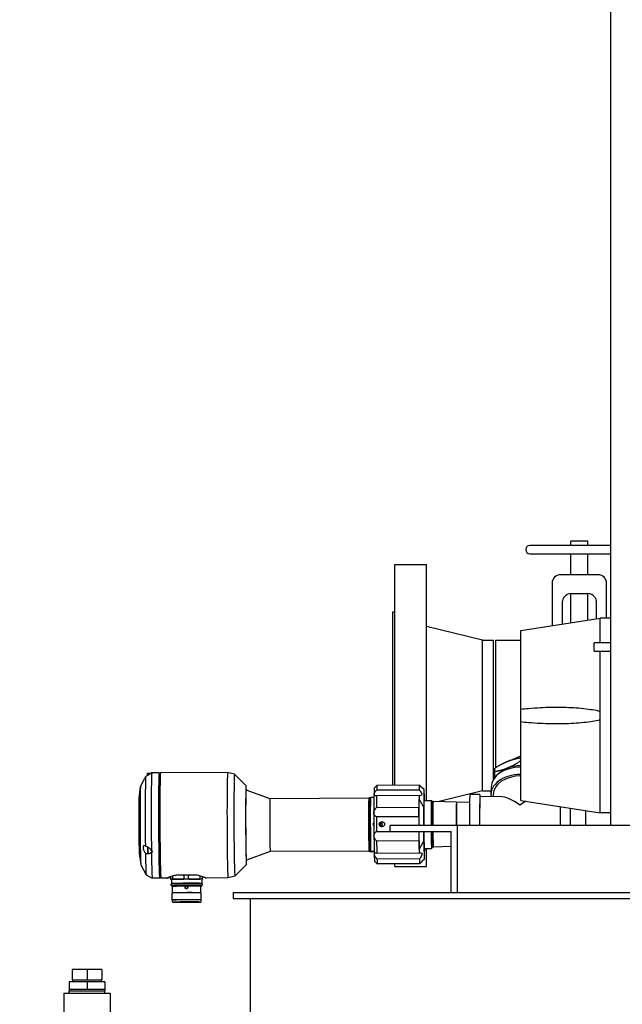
# Model space of a CAD drawing. Header units: inches. Extents: x 24 to 1128, y -74 to 748.
# Tile 482 of 557: x 399 to 417, y 528 to 558. Entities that reach past the tile are written whole.
import ezdxf

# ---------------------------------------------------------------- set-up
doc = ezdxf.new("R2010")
doc.units = ezdxf.units.IN
doc.header["$LTSCALE"] = 32
doc.header["$MEASUREMENT"] = 0
doc.layers.add('Dimension (ANSI)', color=7, linetype='Continuous', lineweight=25)
doc.layers.add('Visible (ANSI)', color=7, linetype='Continuous', lineweight=30)
doc.styles.add('Note Text (ANSI)', font='tahoma.ttf')
doc.dimstyles.new('Architectural (ANSI)', dxfattribs={"dimscale": 32, "dimtxt": 0.125, "dimasz": 0.098425, "dimexe": 0.125, "dimexo": 0.0625, "dimgap": 0.031496, "dimtad": 0, "dimtih": 1, "dimtoh": 1, "dimdec": 4, "dimrnd": 1e-08, "dimzin": 3, "dimdsep": 46, "dimlunit": 4, "dimtxsty": 'Note Text (ANSI)', "dimcen": 0.09, "dimdle": 0.393701, "dimclrd": 256, "dimclre": 256, "dimclrt": 256, "dimadec": 0, "dimazin": 3, "dimtfac": 0.96, "dimtofl": 0, "dimtmove": 0, "dimatfit": 3, "dimfxl": 1, "dimfrac": 2, "dimtolj": 1, "dimtzin": 12, "dimlwd": -1, "dimlwe": -1, "dimarcsym": 0})

# ---------------------------------------------------------------- blocks, each defined once
blk = doc.blocks.new('*D22')
at = {"layer": 'Defpoints', "color": 0, "transparency": 16777216}
for p in [(449.636, 707.273), (363.012, 481.711), (485.539, 481.711)]:
    blk.add_point(p, dxfattribs=at)
at = {"layer": 'Dimension (ANSI)', "transparency": 16777216}
for p, q in [((447.636, 707.273), (359.012, 707.273)), ((363.012, 704.123), (363.012, 605.025)), ((363.012, 484.861), (363.012, 597.959)), ((483.539, 481.711), (359.012, 481.711))]:
    blk.add_line(p, q, dxfattribs=at)
for points in [[(362.488, 704.123), (363.537, 704.123), (363.012, 707.273)], [(362.488, 484.861), (363.537, 484.861), (363.012, 481.711)]]:
    blk.add_solid(points, dxfattribs=at)
at = {"layer": 'Dimension (ANSI)', "transparency": 16777216, "insert": (349.864, 604.017), "char_height": 4, "attachment_point": 1, "style": 'Note Text (ANSI)'}
blk.add_mtext('\\A1;18\'-9 9/16"', dxfattribs=at)

msp = doc.modelspace()

# ---------------------------------------------------------------- linework, layer by layer
at = {"layer": 'Visible (ANSI)'}
for p, q in [((417.03905, 533.52391), (417.03905, 561.83641)), ((417.03905, 541.87157), (414.62655, 541.87157)), ((416.35155, 541.99657), (415.85155, 541.99657)), ((415.85155, 541.87157), (415.85155, 541.99657)), ((416.35155, 541.87157), (416.35155, 541.99657)), ((414.62655, 541.62157), (417.03905, 541.62157)), ((415.85155, 540.99657), (415.85155, 541.62157)), ((416.35155, 540.99657), (416.35155, 541.62157)), ((410.59905, 534.71239), (410.59905, 541.29657)), ((410.59905, 541.29657), (411.53905, 541.29657)), ((411.53905, 534.26568), (411.53905, 541.29657)), ((416.10155, 540.99657), (415.53905, 540.99657)), ((416.66405, 540.99657), (416.10155, 540.99657)), ((415.28905, 540.74657), (415.28905, 539.47584)), ((416.91405, 539.70282), (416.91405, 540.74657)), ((415.85155, 540.43357), (416.35155, 540.43357)), ((415.85155, 539.56466), (415.85155, 540.43357)), ((416.35155, 539.64361), (416.35155, 540.43357)), ((415.60155, 539.57907), (415.60155, 540.18357)), ((416.60155, 540.18357), (416.60155, 539.68308)), ((410.53905, 534.71215), (410.53905, 539.89157)), ((410.53905, 539.89157), (410.59905, 539.89157)), ((414.35155, 539.32782), (416.72655, 539.70282)), ((416.72655, 538.96141), (416.72655, 539.70282)), ((417.03905, 539.70282), (416.72655, 539.70282)), ((413.21239, 539.04657), (411.53905, 539.45157)), ((414.35155, 536.98583), (414.35155, 539.32782)), ((413.21239, 534.54657), (413.21239, 539.04657)), ((413.21239, 539.04657), (413.53905, 539.04657)), ((413.53905, 534.89393), (413.53905, 539.04657)), ((413.60155, 539.04657), (413.60155, 535.24385)), ((413.60155, 539.04657), (414.35155, 539.04657)), ((417.03905, 538.96141), (416.53905, 538.96141)), ((416.53905, 538.71141), (416.53905, 538.96141)), ((416.53905, 538.71141), (417.03905, 538.71141)), ((416.72655, 536.9224), (416.72655, 538.71141)), ((414.35155, 536.6073), (414.35155, 536.98583)), ((416.72655, 536.67074), (416.72655, 536.9224)), ((414.35155, 534.26532), (414.35155, 536.6073)), ((416.72655, 533.89032), (416.72655, 536.67074)), ((414.34456, 535.58285), (414.0971, 535.47971)), ((414.34456, 535.58285), (414.34404, 535.53535)), ((414.35155, 535.5802), (414.34456, 535.58285)), ((414.34162, 535.53572), (414.34049, 535.43304)), ((403.21245, 535.07212), (403.22029, 535.08002)), ((403.22031, 535.08004), (403.32266, 535.08046)), ((403.34821, 535.0904), (403.32656, 535.09031)), ((403.56646, 535.0894), (403.34798, 535.08851)), ((403.58622, 535.06999), (403.56685, 535.08921)), ((403.58583, 535.0696), (403.60543, 535.08936)), ((405.60949, 535.09775), (403.60582, 535.08956)), ((405.81451, 535.04372), (405.60959, 535.09774)), ((406.15858, 534.70247), (405.81479, 535.04355)), ((413.56692, 535.22172), (413.5658, 535.11904)), ((402.96568, 534.33365), (403.00889, 534.67523)), ((403.01054, 534.68322), (403.10526, 534.86485)), ((411.32867, 534.71538), (410.06112, 534.71019)), ((411.33208, 534.71232), (411.33343, 534.71232)), ((406.87372, 534.31748), (406.1589, 534.57439)), ((409.97515, 534.4089), (409.974, 534.40889)), ((409.98459, 534.63912), (409.98705, 534.6416)), ((411.31945, 534.41141), (410.0519, 534.40623)), ((410.05507, 534.57987), (411.32261, 534.58505)), ((411.46942, 534.58614), (411.41003, 534.64506)), ((413.21239, 534.54657), (411.88448, 534.22517)), ((413.13619, 534.44068), (412.83623, 534.43945)), ((413.74216, 534.37816), (413.13646, 534.37568)), ((413.21239, 534.54657), (413.46543, 534.54657)), ((413.46665, 534.65735), (413.46426, 534.43994)), ((413.52925, 534.43923), (413.52857, 534.37728)), ((409.8208, 534.32953), (406.87369, 534.31748)), ((409.83208, 534.31844), (409.82099, 534.32943)), ((409.96937, 534.353), (409.87096, 534.3526)), ((411.32136, 533.52391), (411.31829, 534.30658)), ((411.46568, 534.26538), (411.68698, 534.26629)), ((411.70692, 534.2466), (411.68716, 534.2662)), ((411.70599, 534.22896), (411.73901, 534.2291)), ((412.43515, 534.21031), (411.73902, 534.2291)), ((412.43515, 534.21031), (412.43972, 534.21033)), ((412.82761, 534.19986), (412.43972, 534.21033)), ((414.35155, 534.26532), (416.72655, 533.89032)), ((410.04922, 534.05659), (411.31676, 534.06177)), ((411.45914, 533.52391), (411.45702, 534.06428)), ((417.03905, 533.89032), (416.72655, 533.89032)), ((411.31641, 533.77778), (410.04886, 533.77259)), ((410.14899, 533.55418), (410.12418, 533.55377)), ((410.13564, 533.58377), (410.13132, 533.5837)), ((410.13137, 533.58379), (410.13564, 533.58377)), ((410.13587, 533.52472), (410.13296, 533.52473)), ((410.13564, 533.58377), (410.14899, 533.55418)), ((410.14899, 533.55418), (410.13587, 533.52472)), ((410.46205, 533.33641), (410.46205, 533.52391)), ((410.46205, 533.52391), (412.46205, 533.52391)), ((412.46205, 533.52391), (418.39955, 533.52391)), ((412.46205, 531.52391), (412.46205, 533.52391)), ((410.05057, 533.33719), (410.46205, 533.33887)), ((410.46205, 533.33641), (412.27455, 533.33641)), ((411.32417, 532.80849), (411.3221, 533.33641)), ((411.46099, 533.05192), (411.45988, 533.33641)), ((412.27455, 531.52391), (412.27455, 533.33641)), ((411.32071, 533.05649), (410.05316, 533.05131)), ((402.97238, 532.69457), (403.01838, 532.35336)), ((403.22344, 532.69939), (403.23135, 532.69155)), ((403.23137, 532.69153), (403.30876, 532.69185)), ((406.88016, 532.74269), (406.16746, 532.47995)), ((409.82723, 532.75474), (406.88012, 532.74269)), ((409.83842, 532.76592), (409.82743, 532.75484)), ((409.84578, 532.73333), (409.84008, 532.73699)), ((409.97571, 532.73892), (409.8773, 532.73852)), ((409.976, 532.73248), (409.88729, 532.73212)), ((409.98223, 532.67663), (409.98108, 532.67663)), ((410.05861, 532.69645), (411.32616, 532.70163)), ((411.47154, 532.83233), (411.69283, 532.83323)), ((411.53905, 532.29657), (411.53905, 532.8326)), ((411.71261, 532.85308), (411.69301, 532.83332)), ((411.71154, 532.87071), (411.74457, 532.87084)), ((412.27455, 532.88948), (411.74457, 532.87084)), ((403.02009, 532.34538), (403.17863, 532.04735)), ((406.16819, 532.35187), (405.8272, 532.00799)), ((409.99355, 532.4465), (409.99367, 532.44638)), ((411.33071, 532.52306), (410.06316, 532.51788)), ((410.07027, 532.37912), (411.33782, 532.3843)), ((411.34258, 532.38125), (410.07503, 532.37607)), ((410.59905, 532.29657), (410.59905, 532.37821)), ((411.4779, 532.51161), (411.41664, 532.44984)), ((403.17912, 532.04675), (403.36061, 531.94293)), ((404.66695, 532.04017), (404.08808, 532.03781)), ((410.59905, 532.29657), (411.53905, 532.29657)), ((403.57931, 531.94376), (403.36084, 531.94287)), ((403.59892, 531.96333), (403.57971, 531.94396)), ((403.59852, 531.96372), (403.61828, 531.94412)), ((403.79604, 531.94465), (403.61868, 531.94392)), ((403.91062, 531.92359), (403.91036, 531.99008)), ((403.91657, 531.91193), (403.91099, 531.9155)), ((403.93538, 531.91388), (403.93585, 531.79184)), ((403.95467, 531.78797), (403.95468, 531.7845)), ((403.97455, 531.92502), (403.97421, 532.00978)), ((403.99301, 531.91733), (404.29392, 531.92036)), ((404.31233, 531.92842), (404.31196, 532.02206)), ((404.44379, 531.92896), (404.44343, 532.0226)), ((404.4626, 531.92105), (404.76909, 531.92051)), ((404.78783, 531.92835), (404.7875, 532.01206)), ((404.81864, 531.79136), (404.81865, 531.78789)), ((404.83694, 531.91741), (404.83742, 531.79537)), ((404.85538, 531.92745), (404.85512, 531.99233)), ((404.85575, 531.91936), (404.86132, 531.91579)), ((404.86163, 531.92344), (404.86137, 531.99037)), ((405.62235, 531.95211), (404.97654, 531.94947)), ((405.82692, 532.00782), (405.62245, 531.95212)), ((403.96378, 531.69892), (403.9382, 531.71355)), ((403.95551, 531.29784), (403.95471, 531.50255)), ((403.96061, 531.50853), (403.95473, 531.5026)), ((403.95492, 531.725), (403.95493, 531.72222)), ((403.96452, 531.50909), (403.96378, 531.69896)), ((404.81023, 531.70225), (404.83569, 531.71708)), ((404.81097, 531.51241), (404.81023, 531.70228)), ((404.81489, 531.51188), (404.82082, 531.506)), ((404.81888, 531.7284), (404.81889, 531.72561)), ((404.82164, 531.30124), (404.82084, 531.50595)), ((405.77808, 531.52391), (429.96205, 531.52391)), ((405.77808, 531.52391), (405.77808, 531.34461)), ((403.96144, 531.29194), (403.95553, 531.2978)), ((403.96162, 531.24472), (403.96144, 531.29196)), ((404.81576, 531.29529), (404.82162, 531.30119)), ((404.81595, 531.24807), (404.81576, 531.29531)), ((405.77808, 531.34461), (429.96205, 531.34461)), ((406.27808, 531.34461), (406.27808, 526.96141)), ((401.41405, 529.22358), (400.97405, 529.22358)), ((400.97405, 529.22358), (400.97405, 528.91358)), ((401.41405, 529.22358), (401.41405, 528.91358)), ((401.85405, 529.22358), (401.41405, 529.22358)), ((401.85405, 529.22358), (401.85405, 528.91358)), ((400.88405, 528.85358), (400.88405, 528.63358)), ((401.41405, 528.85358), (400.88405, 528.85358)), ((400.97405, 528.91358), (401.41405, 528.91358)), ((400.99014, 528.91358), (400.99014, 528.86976)), ((400.99014, 528.86976), (401.83797, 528.86976)), ((400.99064, 528.85358), (400.99014, 528.86976)), ((401.41405, 528.91358), (401.85405, 528.91358)), ((401.41405, 528.85358), (401.41405, 528.63358)), ((401.94405, 528.85358), (401.41405, 528.85358)), ((401.83746, 528.85358), (401.83797, 528.86976)), ((401.83797, 528.91358), (401.83797, 528.86976)), ((401.94405, 528.85358), (401.94405, 528.63358)), ((400.72405, 528.51358), (402.10405, 528.51358)), ((400.72405, 528.51358), (400.72405, 527.82617)), ((400.88364, 528.63358), (400.88405, 528.63358)), ((400.88364, 528.63358), (400.88364, 528.58976)), ((400.88364, 528.58976), (401.94447, 528.58976)), ((400.88602, 528.51358), (400.88364, 528.58976)), ((400.88405, 528.63358), (401.13084, 528.63358)), ((401.13084, 528.63358), (401.16726, 528.63358)), ((401.16726, 528.63358), (401.41405, 528.63358)), ((401.41405, 528.63358), (401.66084, 528.63358)), ((401.66084, 528.63358), (401.69726, 528.63358)), ((401.69726, 528.63358), (401.94405, 528.63358)), ((401.94209, 528.51358), (401.94447, 528.58976)), ((401.94405, 528.63358), (401.94447, 528.63358)), ((401.94447, 528.63358), (401.94447, 528.58976)), ((402.10405, 528.51358), (402.10405, 527.82617))]:
    msp.add_line(p, q, dxfattribs=at)
for centre, radius, start, end in [((414.62655, 541.74657), 0.125, 90, 270), ((415.53905, 540.74657), 0.25, 90, 180), ((416.66405, 540.74657), 0.25, 0, 90), ((415.85155, 540.18357), 0.25, 90, 146.44269), ((416.35155, 540.18357), 0.25, 33.55731, 90)]:
    msp.add_arc(centre, radius, start, end, dxfattribs=at)
for centre, major_axis, ratio, start_param, end_param in [((414.35159, 534.64762), (-0.88495, 0.00972), 0.68902989, 4.72000772, 6.28318531), ((414.35284, 534.76086), (0.7812, -0.00858), 0.68902989, 1.58001409, 2.11627327), ((403.17333, 533.51495), (-0.006, 1.46826), 0.01585456, 0.07149592, 2.00239785), ((403.21288, 534.97174), (-0.00041, 0.10039), 0.01585456, 0.01585722, 1.21854981), ((403.22076, 534.97177), (-0.00044, 0.10827), 0.01585456, 0, 1.2001535), ((403.32704, 534.9722), (-0.00048, 0.11811), 0.01585456, 0, 0.51046117), ((403.35441, 533.51569), (-0.00643, 1.57282), 0.01585456, 0.00989695, 2.06399682), ((403.35441, 533.51569), (-0.00643, 1.57282), 0.01585456, 0, 0.00989695), ((403.34869, 534.97229), (-0.00048, 0.11811), 0.01585456, 6.10395555, 6.46299283), ((403.57288, 533.51658), (0.00643, -1.57282), 0.01585456, 3.12573543, 6.29904253), ((403.59257, 533.51666), (-0.00635, 1.55314), 0.01585456, 0.01585722, 3.12573543), ((403.59257, 533.51666), (0.00635, -1.55314), 0.01585456, 3.15744987, 6.26732809), ((403.61225, 533.51674), (-0.00643, 1.57282), 0.01585456, 0, 3.14159266), ((405.61592, 533.52493), (-0.00643, 1.57282), 0.01585456, 6.27893654, 9.42902672), ((405.82061, 533.52577), (-0.0062, 1.51797), 0.01585456, 6.26732809, 9.44063518), ((414.34921, 534.43022), (-0.88495, 0.00972), 0.68902989, 4.71730813, 6.38645067), ((414.34921, 534.43022), (-0.81995, 0.00901), 0.68902989, 4.71709788, 6.28318531), ((414.35284, 534.76086), (0.7812, -0.00858), 0.68902989, 2.11627327, 2.53748871), ((403.01587, 533.5143), (-0.00478, 1.16945), 0.01585456, 0.0300922, 3.11150045), ((406.16309, 533.52717), (-0.0048, 1.17545), 0.01585456, 5.80599194, 9.90197133), ((410.06808, 533.54313), (-0.0048, 1.17519), 0.01585456, 0.11757435, 0.49024285), ((411.33562, 533.54831), (-0.0048, 1.17519), 0.01585456, 0.11757435, 0.49024285), ((406.16309, 533.52717), (-0.00428, 1.04724), 0.01585456, 6.27741396, 9.43054931), ((409.97754, 533.54276), (-0.00354, 0.86613), 0.01585456, 0, 0.36115481), ((409.98935, 533.54281), (0.00448, -1.09645), 0.01585456, 3.75966052, 4.38797905), ((409.98935, 533.54281), (-0.00448, 1.09645), 0.01585456, 0.01585722, 0.61806786), ((410.06808, 533.54313), (0.0048, -1.17519), 0.01585456, 3.88748553, 4.26015403), ((411.33562, 533.54831), (0.0048, -1.17519), 0.01585456, 3.88748553, 4.01099737), ((411.4734, 533.54887), (-0.00424, 1.03739), 0.01585456, 5.47484847, 7.33397841), ((412.83985, 533.55446), (-0.00362, 0.88499), 0.01585456, 0, 1.60525456), ((413.13981, 533.55569), (-0.00362, 0.88499), 0.01585456, 5.89753411, 7.88982617), ((413.13981, 533.55569), (-0.00335, 0.81999), 0.01585456, 0, 1.6094887), ((414.33965, 533.56059), (-0.75642, 0.76166), 0.39281579, 5.10346264, 5.91398982), ((402.9706, 533.51412), (-0.00337, 0.82555), 0.01585456, 0.12073562, 3.02085704), ((406.8769, 533.53009), (0.00322, -0.78739), 0.01585456, 3.14159266, 6.28318531), ((409.82401, 533.54213), (0.00322, -0.78739), 0.01585456, 3.12573543, 6.29904253), ((409.83976, 533.5422), (-0.00338, 0.82676), 0.01585456, 0.20840253, 2.91268879), ((409.87913, 533.54236), (-0.00354, 0.86613), 0.01585456, 0.36115481, 2.75993651), ((411.33562, 533.54831), (0.0048, -1.17519), 0.01585456, 4.01099737, 4.26015403), ((411.4734, 533.54887), (-0.00318, 0.77755), 0.01585456, 5.88436304, 7.88602451), ((411.68991, 533.54976), (-0.00293, 0.71653), 0.01585456, 6.26732809, 7.88999589), ((411.70959, 533.54984), (-0.00285, 0.69684), 0.01585456, 6.057211, 7.89113107), ((411.70959, 533.54984), (-0.00278, 0.6811), 0.01585456, 6.20713839, 7.89199193), ((411.74179, 533.54997), (-0.00278, 0.67913), 0.01585456, 6.28269254, 7.8922963), ((412.43784, 533.55282), (-0.00269, 0.65749), 0.01585456, 0, 1.61470547), ((412.4424, 533.55284), (-0.00269, 0.65749), 0.01585456, 6.28269254, 7.8979192), ((414.33965, 533.56059), (-0.7665, -0.76123), 0.40614094, 4.12640011, 4.34319349), ((415.53949, 533.56549), (-0.00362, 0.88499), 0.01585456, 0.95048474, 1.61773395), ((409.98935, 533.54281), (0.00448, -1.09645), 0.01585456, 4.38797905, 5.01629758), ((411.3145, 533.96047), (0.0008, -0.19685), 0.01585456, 0.38147328, 2.11129951), ((415.83945, 533.56672), (-0.00362, 0.88499), 0.01585456, 1.01638282, 1.61912097), ((416.29047, 533.56856), (-0.00269, 0.65749), 0.01585456, 0.93162072, 1.63869491), ((409.97358, 533.55184), (0.00065, -0.03936), 0.77609903, 3.17916087, 6.21318932), ((410.06808, 533.54313), (0.0048, -1.17519), 0.01585456, 4.51580406, 4.88847257), ((410.16173, 533.55495), (0.0008, -0.0484), 0.77609903, 5.67355027, 11.45253681), ((410.17341, 533.55514), (-0.00111, 0.06692), 0.77609903, 3.40645849, 6.02644185), ((411.33562, 533.54831), (0.0048, -1.17519), 0.01585456, 4.51580406, 4.73308657), ((409.98935, 533.54281), (0.00448, -1.09645), 0.01585456, 5.01629758, 5.64461611), ((411.31764, 533.16121), (-0.0008, 0.19685), 0.01585456, 4.15138446, 5.80975948), ((411.4734, 533.54887), (0.00318, -0.77755), 0.01585456, 4.98908733, 6.68200757), ((411.68991, 533.54976), (0.00293, -0.71653), 0.01585456, 5.01465827, 6.29904253), ((411.70959, 533.54984), (0.00285, -0.69684), 0.01585456, 5.02360241, 6.50915961), ((411.70959, 533.54984), (0.00278, -0.6811), 0.01585456, 5.03105042, 6.35923222), ((411.74179, 533.54997), (0.00278, -0.67913), 0.01585456, 5.03221119, 6.28367808), ((410.06808, 533.54313), (0.0048, -1.17519), 0.01585456, 5.14412259, 5.5167911), ((411.33562, 533.54831), (0.0048, -1.17519), 0.01585456, 5.14412259, 5.39327925), ((411.4734, 533.54887), (0.00424, -1.03739), 0.01585456, 5.21189087, 7.09152214), ((403.17333, 533.51495), (0.006, -1.46826), 0.01585456, 5.30748367, 6.27403039), ((403.22306, 532.79977), (0.00041, -0.10039), 0.01585456, 3.88809527, 6.26732809), ((403.23093, 532.7998), (0.00044, -0.10827), 0.01585456, 4.01346069, 6.28318531), ((403.35441, 533.51569), (0.00643, -1.57282), 0.01585456, 5.20558947, 5.21155018), ((403.33722, 532.80023), (-0.00048, 0.11811), 0.01585456, 1.89408624, 2.27420263), ((403.35441, 533.51569), (0.00643, -1.57282), 0.01585456, 5.239924, 5.24588471), ((403.35441, 533.51569), (0.00643, -1.57282), 0.01585456, 5.24588471, 6.28318531), ((403.35887, 532.80032), (-0.00048, 0.11811), 0.01585456, 1.89408624, 2.27420263), ((409.97754, 533.54276), (0.00354, -0.86613), 0.01585456, 5.90152916, 6.28318531), ((409.98935, 533.54281), (0.00448, -1.09645), 0.01585456, 5.64461611, 6.26732809), ((411.33562, 533.54831), (0.0048, -1.17519), 0.01585456, 5.39327925, 5.5167911), ((410.06808, 533.54313), (0.0048, -1.17519), 0.01585456, 5.77244112, 6.14510963), ((411.33562, 533.54831), (0.0048, -1.17519), 0.01585456, 5.77244112, 6.14510963), ((404.3857, 532.03375), (0.47244, 0.00185), 0.0102492, 2.11025116, 2.27274372), ((404.3857, 532.03375), (0.47244, 0.00185), 0.0102492, 1.06305361, 2.11025116), ((404.3857, 532.03375), (0.47244, 0.00185), 0.0102492, 0.91342484, 1.06305361), ((404.38616, 531.91565), (-0.45078, -0.00177), 0.0102492, 3.14159265, 6.28318531), ((404.38665, 531.78967), (-0.43198, -0.0017), 0.0102492, 3.14159265, 6.28318531), ((404.3869, 531.7267), (0.43198, 0.0017), 0.0102492, 0, 0.28249533), ((404.38777, 531.50425), (0.43307, 0.0017), 0.0102492, 0, 3.14159265), ((404.3869, 531.7267), (-0.43198, -0.0017), 0.0102492, 6.00068997, 6.28318531), ((404.38775, 531.51016), (0.42716, 0.00168), 0.0102492, 0.01024992, 3.13134274), ((404.387, 531.70062), (-0.42323, -0.00166), 0.0102492, 4.74217765, 6.28318531), ((404.38049, 531.66796), (-0.02021, -0.03147), 0.99982178, 3.14362124, 6.28318531), ((404.387, 531.70062), (0.42323, 0.00166), 0.0102492, 0, 1.57271978), ((404.38858, 531.29954), (-0.43307, -0.0017), 0.0102492, 3.13134274, 6.29343522), ((404.3886, 531.29364), (-0.42716, -0.00168), 0.0102492, 3.14159265, 6.28318531), ((404.38883, 531.23458), (-0.38386, -0.00151), 0.0102492, 4.8502707, 10.88940469), ((404.38289, 531.23839), (-0.04724, -0.00019), 0.0102492, 5.26338479, 6.15057993), ((404.3888, 531.24246), (0.37598, 0.00148), 0.0102492, 4.58417312, 4.81052364), ((404.38289, 531.23839), (0.04724, 0.00019), 0.0102492, 0.16431749, 1.05151263)]:
    msp.add_ellipse(centre, major_axis=major_axis, ratio=ratio, start_param=start_param, end_param=end_param, dxfattribs=at)
msp.add_ellipse((404.38042, 531.668), major_axis=(-0.00014, 0.0362), ratio=0.99992683, dxfattribs=at)
for points, knots in [([(415.60155, 540.18357), (415.60155, 540.21155), (415.60984, 540.26029), (415.63162, 540.30427), (415.64322, 540.32176)], [-5.227447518, -5.227447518, -5.227447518, -5.227447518, -4.907558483, -4.667641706, -4.667641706, -4.667641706, -4.667641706]), ([(416.55989, 540.32176), (416.57536, 540.29844), (416.59534, 540.25339), (416.60155, 540.20456), (416.60155, 540.18357)], [0, 0, 0, 0, 0.319889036, 0.559805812, 0.559805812, 0.559805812, 0.559805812]), ([(414.35155, 536.98583), (414.42909, 536.99582), (414.50775, 537.00414), (414.81928, 537.03219), (415.05377, 537.04235), (415.4522, 537.0482), (415.65543, 537.046), (416.06068, 537.02641), (416.26271, 537.00934), (416.51361, 536.97091), (416.58837, 536.95755), (416.68336, 536.93443), (416.70516, 536.92869), (416.72655, 536.9224)], [1.08845993, 1.08845993, 1.08845993, 1.08845993, 1.64749949, 1.64749949, 3.29499898, 3.29499898, 4.72115011, 4.72115011, 6.14730124, 6.14730124, 6.68180599, 6.68180599, 6.84263001, 6.84263001, 6.84263001, 6.84263001]), ([(416.72655, 536.67074), (416.70516, 536.66445), (416.68336, 536.65871), (416.58837, 536.63558), (416.51361, 536.62223), (416.26271, 536.5838), (416.06068, 536.56673), (415.65543, 536.54713), (415.4522, 536.54494), (415.05377, 536.55079), (414.81928, 536.56094), (414.50775, 536.589), (414.42909, 536.59731), (414.35155, 536.6073)], [8.07902497, 8.07902497, 8.07902497, 8.07902497, 8.23984899, 8.23984899, 8.77435374, 8.77435374, 10.20050487, 10.20050487, 11.626656, 11.626656, 13.27415549, 13.27415549, 13.83319505, 13.83319505, 13.83319505, 13.83319505]), ([(403.10527, 534.86487), (403.10777, 534.86967), (403.11087, 534.87553), (403.11965, 534.89204), (403.12653, 534.90494), (403.14147, 534.93314), (403.14952, 534.94844), (403.15704, 534.96284), (403.15986, 534.96824), (403.16276, 534.97381), (403.16568, 534.97945)], [-0.324821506, -0.324821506, -0.324821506, -0.324821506, -0.248127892, -0.248127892, -0.124063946, -0.124063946, 0, 0, 0, 0.046580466, 0.046580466, 0.046580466, 0.046580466]), ([(403.16568, 534.97945), (403.18224, 534.98917), (403.19929, 534.99925), (403.24271, 535.0251), (403.26867, 535.04074), (403.30929, 535.06531), (403.32934, 535.0775), (403.34367, 535.08604), (403.34583, 535.08732), (403.34773, 535.08843)], [0.081669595, 0.081669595, 0.081669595, 0.081669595, 0.22046255, 0.22046255, 0.440925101, 0.440925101, 0.620109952, 0.620109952, 0.65364377, 0.65364377, 0.65364377, 0.65364377]), ([(403.32266, 535.08046), (403.32313, 535.08046), (403.3236, 535.08037), (403.32444, 535.08007), (403.32482, 535.07985), (403.32541, 535.07939), (403.32563, 535.07915), (403.3258, 535.07893)], [0, 0, 0, 0, 0.0038375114, 0.0038375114, 0.0075445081, 0.0075445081, 0.010668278, 0.010668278, 0.010668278, 0.010668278]), ([(410.06112, 534.71019), (410.04914, 534.699), (410.03798, 534.68867), (410.01616, 534.66861), (410.0047, 534.65817), (409.99234, 534.64672), (409.98906, 534.64361), (409.98711, 534.64164)], [2.369591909, 2.369591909, 2.369591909, 2.369591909, 2.506429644, 2.506429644, 2.672919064, 2.672919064, 2.766987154, 2.766987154, 2.766987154, 2.766987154]), ([(411.33343, 534.71232), (411.34549, 534.70142), (411.35674, 534.6914), (411.37872, 534.67206), (411.39025, 534.66209), (411.40615, 534.64842), (411.4104, 534.6448), (411.4097, 534.64525), (411.40474, 534.64933), (411.38755, 534.66382), (411.37544, 534.67416), (411.35262, 534.69404), (411.34103, 534.70428), (411.32867, 534.71538)], [0.360036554, 0.360036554, 0.360036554, 0.360036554, 0.49687429, 0.49687429, 0.66336371, 0.66336371, 0.82985313, 0.82985313, 0.996342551, 0.996342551, 1.162831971, 1.162831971, 1.299669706, 1.299669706, 1.299669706, 1.299669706]), ([(410.0519, 534.40623), (410.03997, 534.40266), (410.02883, 534.40056), (410.00704, 534.39972), (409.99557, 534.40186), (409.97969, 534.41381), (409.97539, 534.42371), (409.97562, 534.43637)], [2.369591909, 2.369591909, 2.369591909, 2.369591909, 2.506429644, 2.506429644, 2.672919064, 2.672919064, 2.839408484, 2.839408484, 2.839408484, 2.839408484]), ([(409.97562, 534.43637), (409.97585, 534.44903), (409.98063, 534.46528), (409.99737, 534.50042), (410.00922, 534.51929), (410.03157, 534.55075), (410.04293, 534.56533), (410.05507, 534.57987)], [-0.82985313, -0.82985313, -0.82985313, -0.82985313, -0.66336371, -0.66336371, -0.49687429, -0.49687429, -0.360036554, -0.360036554, -0.360036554, -0.360036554]), ([(411.32261, 534.58505), (411.33482, 534.57061), (411.34621, 534.55613), (411.3685, 534.52485), (411.38022, 534.50607), (411.39646, 534.47107), (411.40086, 534.45486), (411.4004, 534.42953), (411.39552, 534.4196), (411.37843, 534.40751), (411.36632, 534.40528), (411.34348, 534.40593), (411.33186, 534.40794), (411.31945, 534.41141)], [0.360036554, 0.360036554, 0.360036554, 0.360036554, 0.49687429, 0.49687429, 0.66336371, 0.66336371, 0.82985313, 0.82985313, 0.996342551, 0.996342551, 1.162831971, 1.162831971, 1.299669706, 1.299669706, 1.299669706, 1.299669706]), ([(410.04886, 533.77259), (410.03689, 533.77798), (410.02569, 533.7849), (410.00372, 533.80358), (409.99212, 533.81746), (409.97591, 533.85139), (409.97142, 533.87152), (409.97144, 533.89223)], [2.369591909, 2.369591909, 2.369591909, 2.369591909, 2.506429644, 2.506429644, 2.672919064, 2.672919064, 2.839408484, 2.839408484, 2.839408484, 2.839408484]), ([(409.97144, 533.89223), (409.97147, 533.91294), (409.97602, 533.93558), (409.99232, 533.97866), (410.00396, 533.99915), (410.02599, 534.03056), (410.03722, 534.04406), (410.04922, 534.05659)], [-0.82985313, -0.82985313, -0.82985313, -0.82985313, -0.66336371, -0.66336371, -0.49687429, -0.49687429, -0.360036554, -0.360036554, -0.360036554, -0.360036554]), ([(410.29815, 533.55612), (410.29817, 533.55158), (410.29755, 533.54697), (410.29507, 533.53799), (410.2932, 533.53362), (410.28607, 533.52129), (410.27921, 533.51414), (410.26351, 533.50231), (410.25324, 533.49718), (410.23152, 533.49045), (410.22007, 533.48885), (410.1985, 533.48876), (410.18661, 533.49039), (410.16431, 533.49767), (410.1539, 533.50334), (410.13928, 533.51592), (410.13348, 533.52285), (410.12557, 533.53844), (410.12347, 533.54711), (410.1234, 533.5637), (410.12543, 533.57238), (410.13323, 533.58803), (410.13897, 533.595), (410.15349, 533.60769), (410.16386, 533.61344), (410.1861, 533.6209), (410.19797, 533.62261), (410.20896, 533.62266), (410.21955, 533.6227), (410.23101, 533.6212), (410.25278, 533.61466), (410.26309, 533.60962), (410.27888, 533.59792), (410.2858, 533.59084), (410.29302, 533.57857), (410.29492, 533.57421), (410.29748, 533.56526), (410.29813, 533.56066), (410.29815, 533.55612)], [-0.88742183, -0.88742183, -0.88742183, -0.88742183, -0.8528172, -0.8528172, -0.81821257, -0.81821257, -0.74900331, -0.74900331, -0.66832315, -0.66832315, -0.58764299, -0.58764299, -0.50392676, -0.50392676, -0.42021054, -0.42021054, -0.35701602, -0.35701602, -0.2938215, -0.2938215, -0.23062697, -0.23062697, -0.16743245, -0.16743245, -0.08371623, -0.08371623, 0, 0, 0, 0.08068016, 0.08068016, 0.16136032, 0.16136032, 0.23056958, 0.23056958, 0.26517421, 0.26517421, 0.29977884, 0.29977884, 0.29977884, 0.29977884]), ([(409.9741, 533.21463), (409.97391, 533.23547), (409.97825, 533.25586), (409.99419, 533.29045), (410.00568, 533.30475), (410.02749, 533.32415), (410.03864, 533.33143), (410.05057, 533.33719)], [2.839408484, 2.839408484, 2.839408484, 2.839408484, 3.005897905, 3.005897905, 3.172387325, 3.172387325, 3.30922506, 3.30922506, 3.30922506, 3.30922506]), ([(410.05316, 533.05131), (410.04107, 533.06359), (410.02974, 533.07686), (410.00746, 533.10788), (409.99566, 533.12819), (409.97902, 533.17111), (409.97429, 533.19378), (409.9741, 533.21463)], [2.369591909, 2.369591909, 2.369591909, 2.369591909, 2.506429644, 2.506429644, 2.672919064, 2.672919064, 2.839408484, 2.839408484, 2.839408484, 2.839408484]), ([(403.1547, 532.90065), (403.15182, 532.90366), (403.14896, 532.90631), (403.13877, 532.91455), (403.13082, 532.9185), (403.11604, 532.92006), (403.10922, 532.91766), (403.09913, 532.90815), (403.09492, 532.90109), (403.08935, 532.88228), (403.08802, 532.87051), (403.08834, 532.84586), (403.09001, 532.83149), (403.0962, 532.8024), (403.1007, 532.78767), (403.11127, 532.75978), (403.11832, 532.74489), (403.13342, 532.71907), (403.14146, 532.70813), (403.1489, 532.70008), (403.15169, 532.69706), (403.15454, 532.69427), (403.15742, 532.69178)], [-0.97418767, -0.97418767, -0.97418767, -0.97418767, -0.9276072, -0.9276072, -0.80354325, -0.80354325, -0.67947931, -0.67947931, -0.57164145, -0.57164145, -0.4638036, -0.4638036, -0.35596575, -0.35596575, -0.24812789, -0.24812789, -0.12406395, -0.12406395, 0, 0, 0, 0.04658047, 0.04658047, 0.04658047, 0.04658047]), ([(403.33549, 532.77095), (403.33361, 532.77513), (403.33148, 532.77919), (403.31732, 532.80303), (403.29744, 532.82279), (403.25712, 532.8545), (403.23132, 532.86954), (403.18814, 532.88913), (403.17118, 532.89549), (403.1547, 532.90065)], [0.812487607, 0.812487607, 0.812487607, 0.812487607, 0.846021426, 0.846021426, 1.025206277, 1.025206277, 1.245668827, 1.245668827, 1.384461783, 1.384461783, 1.384461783, 1.384461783]), ([(403.15742, 532.69178), (403.17389, 532.68759), (403.19081, 532.68424), (403.2338, 532.67888), (403.25941, 532.67879), (403.29921, 532.68662), (403.31873, 532.6945), (403.33238, 532.70989), (403.33443, 532.71268), (403.33621, 532.71575)], [0.081669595, 0.081669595, 0.081669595, 0.081669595, 0.22046255, 0.22046255, 0.440925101, 0.440925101, 0.620109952, 0.620109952, 0.65364377, 0.65364377, 0.65364377, 0.65364377]), ([(409.98258, 532.66237), (409.98225, 532.6754), (409.98647, 532.68575), (410.00226, 532.69867), (410.01371, 532.70133), (410.0355, 532.70135), (410.04666, 532.69964), (410.05861, 532.69645)], [-0.82985313, -0.82985313, -0.82985313, -0.82985313, -0.66336371, -0.66336371, -0.49687429, -0.49687429, -0.360036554, -0.360036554, -0.360036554, -0.360036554]), ([(410.06316, 532.51788), (410.05091, 532.53234), (410.03943, 532.54688), (410.01684, 532.57836), (410.00484, 532.59732), (409.98782, 532.63282), (409.98292, 532.64935), (409.98258, 532.66237)], [2.369591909, 2.369591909, 2.369591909, 2.369591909, 2.506429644, 2.506429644, 2.672919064, 2.672919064, 2.839408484, 2.839408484, 2.839408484, 2.839408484]), ([(411.32616, 532.70163), (411.33854, 532.70492), (411.35015, 532.70672), (411.37299, 532.70689), (411.38511, 532.70433), (411.4023, 532.69154), (411.40726, 532.68122), (411.40792, 532.65518), (411.40365, 532.6386), (411.38769, 532.60297), (411.37612, 532.58392), (411.35408, 532.55226), (411.3428, 532.53762), (411.33071, 532.52306)], [0.360036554, 0.360036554, 0.360036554, 0.360036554, 0.49687429, 0.49687429, 0.66336371, 0.66336371, 0.82985313, 0.82985313, 0.996342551, 0.996342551, 1.162831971, 1.162831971, 1.299669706, 1.299669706, 1.299669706, 1.299669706]), ([(409.99367, 532.44638), (409.99413, 532.44593), (409.99829, 532.44238), (410.01344, 532.42936), (410.02498, 532.41938), (410.04696, 532.40004), (410.05821, 532.39002), (410.07027, 532.37912)], [2.854981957, 2.854981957, 2.854981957, 2.854981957, 3.005897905, 3.005897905, 3.172387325, 3.172387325, 3.30922506, 3.30922506, 3.30922506, 3.30922506]), ([(411.33782, 532.3843), (411.35009, 532.3953), (411.3616, 532.40541), (411.38426, 532.42494), (411.3963, 532.43501), (411.41338, 532.4488), (411.41831, 532.45247), (411.419, 532.45202), (411.41479, 532.4479), (411.399, 532.43328), (411.38754, 532.42283), (411.36572, 532.40277), (411.35455, 532.39244), (411.34258, 532.38125)], [0.360036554, 0.360036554, 0.360036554, 0.360036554, 0.49687429, 0.49687429, 0.66336371, 0.66336371, 0.82985313, 0.82985313, 0.996342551, 0.996342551, 1.162831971, 1.162831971, 1.299669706, 1.299669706, 1.299669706, 1.299669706]), ([(404.08808, 532.03781), (404.04067, 532.02797), (403.99769, 532.01675), (403.91054, 531.99107), (403.86631, 531.97515), (403.82273, 531.95796), (403.81186, 531.95332), (403.79797, 531.94689), (403.79497, 531.94511), (403.79616, 531.94434), (403.80039, 531.94534), (403.81671, 531.95021), (403.82879, 531.95408), (403.86222, 531.96471), (403.88474, 531.97183), (403.91052, 531.97948)], [-3.8290587, -3.8290587, -3.8290587, -3.8290587, -3.42644924, -3.42644924, -2.855521, -2.855521, -2.57005688, -2.57005688, -2.28459275, -2.28459275, -1.99912863, -1.99912863, -1.71366451, -1.71366451, -1.39069455, -1.39069455, -1.39069455, -1.39069455]), ([(404.31196, 532.02206), (404.31196, 532.02238), (404.3119, 532.02275), (404.31171, 532.0234), (404.31153, 532.0238), (404.31074, 532.02509), (404.30973, 532.02592), (404.30583, 532.02837), (404.3021, 532.02923), (404.29845, 532.02953)], [0, 0, 0, 0, 0.0024116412, 0.0024116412, 0.0052603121, 0.0052603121, 0.0144833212, 0.0144833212, 0.0447051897, 0.0447051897, 0.0447051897, 0.0447051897]), ([(404.45713, 532.03018), (404.45341, 532.02985), (404.44962, 532.02896), (404.44567, 532.02648), (404.44464, 532.02563), (404.44385, 532.02434), (404.44367, 532.02394), (404.44348, 532.02329), (404.44343, 532.02291), (404.44343, 532.0226)], [0.201132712, 0.201132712, 0.201132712, 0.201132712, 0.2313545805, 0.2313545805, 0.2405775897, 0.2405775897, 0.2434262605, 0.2434262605, 0.2458379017, 0.2458379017, 0.2458379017, 0.2458379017]), ([(404.86129, 531.98665), (404.89062, 531.97799), (404.91583, 531.96982), (404.94925, 531.95866), (404.96016, 531.95488), (404.97409, 531.95014), (404.9771, 531.94917), (404.97591, 531.94993), (404.97167, 531.95169), (404.95531, 531.95799), (404.94319, 531.96254), (404.89602, 531.97936), (404.84958, 531.99491), (404.75941, 532.01986), (404.71529, 532.03073), (404.66695, 532.04017)], [1.34426582, 1.34426582, 1.34426582, 1.34426582, 1.71366451, 1.71366451, 1.99912863, 1.99912863, 2.28459275, 2.28459275, 2.57005688, 2.57005688, 2.855521, 2.855521, 3.42644924, 3.42644924, 3.8290587, 3.8290587, 3.8290587, 3.8290587]), ([(403.91099, 531.9155), (403.9109, 531.91556), (403.91079, 531.91624), (403.91068, 531.91968), (403.91066, 531.92054), (403.91064, 531.92185), (403.91063, 531.92224), (403.91063, 531.9229), (403.91062, 531.92328), (403.91062, 531.92359)], [-0.0587484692, -0.0587484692, -0.0587484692, -0.0587484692, -0.0144833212, -0.0144833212, -0.0052603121, -0.0052603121, -0.0024116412, -0.0024116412, 0, 0, 0, 0]), ([(403.93538, 531.91157), (403.93352, 531.9116), (403.9317, 531.91163), (403.92513, 531.91174), (403.92068, 531.91183), (403.91658, 531.91192)], [5.8349115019, 5.8349115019, 5.8349115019, 5.8349115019, 5.8596795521, 5.8596795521, 5.9265813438, 5.9265813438, 5.9265813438, 5.9265813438]), ([(403.93784, 531.72957), (403.93608, 531.73071), (403.93379, 531.7323), (403.92916, 531.73782), (403.92699, 531.74111), (403.92462, 531.74856), (403.92408, 531.7521), (403.92433, 531.75877), (403.92498, 531.76187), (403.92701, 531.76751), (403.92843, 531.76994), (403.93161, 531.77434), (403.93335, 531.776), (403.93683, 531.7789), (403.9384, 531.77983), (403.94118, 531.78135), (403.9423, 531.78181), (403.94442, 531.78263), (403.94528, 531.78289), (403.94724, 531.78344), (403.94806, 531.78361), (403.95069, 531.78411), (403.95175, 531.78421), (403.9589, 531.78496), (403.96647, 531.78524), (403.99549, 531.78617), (404.01939, 531.7867), (404.07875, 531.78768), (404.11382, 531.78814), (404.19195, 531.78896), (404.23497, 531.78932), (404.32468, 531.78991), (404.37135, 531.79013), (404.46364, 531.79043), (404.50924, 531.7905), (404.59479, 531.79047), (404.63472, 531.79038), (404.70491, 531.79003), (404.73513, 531.78978), (404.78302, 531.78915), (404.80043, 531.78877), (404.81418, 531.78818), (404.81668, 531.78805), (404.82067, 531.78773), (404.82184, 531.78772), (404.82585, 531.78693), (404.82689, 531.78674), (404.82935, 531.78594), (404.83003, 531.7857), (404.83209, 531.78486), (404.83365, 531.7842), (404.83771, 531.78154), (404.84003, 531.7799), (404.84464, 531.77425), (404.84675, 531.77093), (404.84902, 531.76348), (404.84951, 531.75996), (404.8492, 531.75332), (404.84851, 531.75024), (404.84642, 531.74463), (404.84499, 531.74223), (404.84178, 531.73787), (404.84004, 531.73625), (404.83657, 531.7334), (404.83501, 531.73249), (404.83226, 531.73101), (404.83115, 531.73055), (404.82906, 531.72975), (404.8282, 531.7295), (404.82623, 531.72895), (404.82541, 531.72878), (404.82272, 531.72827), (404.82164, 531.72817), (404.81991, 531.728), (404.81941, 531.72795), (404.81889, 531.72791)], [0, 0, 0, 0, 0.00733485, 0.00733485, 0.01263597, 0.01263597, 0.01626924, 0.01626924, 0.01959098, 0.01959098, 0.02333186, 0.02333186, 0.02823469, 0.02823469, 0.03485998, 0.03485998, 0.04267192, 0.04267192, 0.05275581, 0.05275581, 0.07008901, 0.07008901, 0.11780612, 0.11780612, 0.36486489, 0.36486489, 0.69568993, 0.69568993, 1.01713765, 1.01713765, 1.337621, 1.337621, 1.65788156, 1.65788156, 1.97810801, 1.97810801, 2.29843235, 2.29843235, 2.61916771, 2.61916771, 2.94206824, 2.94206824, 3.03489719, 3.03489719, 3.10633053, 3.10633053, 3.12631941, 3.12631941, 3.13256494, 3.13256494, 3.14186332, 3.14186332, 3.14915562, 3.14915562, 3.15436914, 3.15436914, 3.15797565, 3.15797565, 3.1613007, 3.1613007, 3.16506811, 3.16506811, 3.17002492, 3.17002492, 3.17670304, 3.17670304, 3.18455704, 3.18455704, 3.19477483, 3.19477483, 3.21254864, 3.21254864, 3.26265084, 3.26265084, 3.28390048, 3.28390048, 3.28390048, 3.28390048]), ([(403.95468, 531.7868), (403.9454, 531.78712), (403.94484, 531.78464), (403.93775, 531.78844), (403.93739, 531.78863), (403.93657, 531.78951), (403.93611, 531.79016), (403.93588, 531.79132), (403.93586, 531.79158), (403.93585, 531.79184)], [6.03906352, 6.03906352, 6.03906352, 6.03906352, 6.280053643, 6.280053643, 6.289547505, 6.289547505, 6.297058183, 6.297058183, 6.299041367, 6.299041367, 6.299041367, 6.299041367]), ([(403.95492, 531.72452), (403.95384, 531.7246), (403.95282, 531.72469), (403.95077, 531.72494), (403.94986, 531.72505), (403.94754, 531.72552), (403.94662, 531.72572), (403.94457, 531.72636), (403.94389, 531.72658), (403.94183, 531.7274), (403.9403, 531.72803), (403.93796, 531.7295), (403.9379, 531.72954), (403.93784, 531.72957)], [6.172589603, 6.172589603, 6.172589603, 6.172589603, 6.216866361, 6.216866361, 6.250025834, 6.250025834, 6.266605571, 6.266605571, 6.273312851, 6.273312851, 6.282933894, 6.282933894, 6.283185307, 6.283185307, 6.283185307, 6.283185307]), ([(403.97204, 531.72631), (403.98377, 531.72677), (404.00214, 531.72725), (404.05119, 531.7282), (404.08254, 531.72867), (404.15456, 531.72954), (404.19528, 531.72993), (404.28186, 531.7306), (404.32773, 531.73087), (404.41993, 531.73126), (404.46626, 531.73138), (404.55466, 531.73146), (404.59672, 531.73141), (404.6723, 531.73117), (404.7058, 531.73097), (404.76075, 531.73043), (404.78227, 531.73009), (404.79842, 531.72966), (404.80015, 531.72961), (404.80176, 531.72956)], [0.29835139, 0.29835139, 0.29835139, 0.29835139, 0.59966787, 0.59966787, 0.91741698, 0.91741698, 1.23677584, 1.23677584, 1.5564745, 1.5564745, 1.87625039, 1.87625039, 2.19597568, 2.19597568, 2.51543783, 2.51543783, 2.8337359, 2.8337359, 2.87495338, 2.87495338, 2.87495338, 2.87495338]), ([(403.97455, 531.92502), (403.97455, 531.9247), (403.9746, 531.92433), (403.97479, 531.92368), (403.97497, 531.92328), (403.97576, 531.922), (403.97678, 531.92116), (403.98207, 531.91783), (403.98803, 531.91728), (403.99301, 531.91733)], [-0.2458379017, -0.2458379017, -0.2458379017, -0.2458379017, -0.2434262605, -0.2434262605, -0.2405775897, -0.2405775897, -0.2313545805, -0.2313545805, -0.1870894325, -0.1870894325, -0.1870894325, -0.1870894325]), ([(404.29392, 531.92036), (404.29891, 531.92041), (404.30486, 531.92108), (404.31013, 531.92451), (404.31114, 531.92537), (404.31191, 531.92667), (404.31209, 531.92707), (404.31227, 531.92773), (404.31233, 531.9281), (404.31233, 531.92842)], [-0.0587484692, -0.0587484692, -0.0587484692, -0.0587484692, -0.0144833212, -0.0144833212, -0.0052603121, -0.0052603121, -0.0024116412, -0.0024116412, 0, 0, 0, 0]), ([(404.44379, 531.92896), (404.4438, 531.92864), (404.44385, 531.92827), (404.44404, 531.92761), (404.44423, 531.92721), (404.44503, 531.92592), (404.44607, 531.92507), (404.45146, 531.92168), (404.45753, 531.92106), (404.4626, 531.92105)], [-0.2458379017, -0.2458379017, -0.2458379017, -0.2458379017, -0.2434262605, -0.2434262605, -0.2405775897, -0.2405775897, -0.2313545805, -0.2313545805, -0.1870894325, -0.1870894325, -0.1870894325, -0.1870894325]), ([(404.76909, 531.92051), (404.77416, 531.9205), (404.78023, 531.9211), (404.78559, 531.92447), (404.78662, 531.92531), (404.78741, 531.9266), (404.78759, 531.927), (404.78778, 531.92766), (404.78783, 531.92803), (404.78783, 531.92835)], [-0.0587484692, -0.0587484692, -0.0587484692, -0.0587484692, -0.0144833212, -0.0144833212, -0.0052603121, -0.0052603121, -0.0024116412, -0.0024116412, 0, 0, 0, 0]), ([(404.83742, 531.79537), (404.83742, 531.79473), (404.83725, 531.7941), (404.83677, 531.7931), (404.83647, 531.79275), (404.83583, 531.79212), (404.83554, 531.79195), (404.8347, 531.79149), (404.83441, 531.79144), (404.83146, 531.79067), (404.82817, 531.79063), (404.82045, 531.79027), (404.81957, 531.79023), (404.81864, 531.79019)], [3.157448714, 3.157448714, 3.157448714, 3.157448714, 3.162445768, 3.162445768, 3.168003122, 3.168003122, 3.176300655, 3.176300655, 3.197287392, 3.197287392, 3.393357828, 3.393357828, 3.417426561, 3.417426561, 3.417426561, 3.417426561]), ([(404.86134, 531.91579), (404.85756, 531.91566), (404.85344, 531.91554), (404.84521, 531.91531), (404.8412, 531.91521), (404.83695, 531.9151)], [3.498301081, 3.498301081, 3.498301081, 3.498301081, 3.565176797, 3.565176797, 3.621578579, 3.621578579, 3.621578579, 3.621578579]), ([(404.85538, 531.92745), (404.85538, 531.92714), (404.85538, 531.92676), (404.85539, 531.92611), (404.85539, 531.92571), (404.85541, 531.9244), (404.85543, 531.92354), (404.85554, 531.9201), (404.85566, 531.91942), (404.85575, 531.91936)], [-0.2458379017, -0.2458379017, -0.2458379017, -0.2458379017, -0.2434262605, -0.2434262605, -0.2405775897, -0.2405775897, -0.2313545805, -0.2313545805, -0.1870894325, -0.1870894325, -0.1870894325, -0.1870894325]), ([(404.86132, 531.91579), (404.86142, 531.91573), (404.86152, 531.91627), (404.86161, 531.91959), (404.86162, 531.92042), (404.86163, 531.92171), (404.86164, 531.9221), (404.86164, 531.92275), (404.86164, 531.92313), (404.86163, 531.92344)], [-0.0587484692, -0.0587484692, -0.0587484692, -0.0587484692, -0.0144833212, -0.0144833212, -0.0052603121, -0.0052603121, -0.0024116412, -0.0024116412, 0, 0, 0, 0]), ([(404.83569, 531.71708), (404.83597, 531.71724), (404.83634, 531.71746), (404.83714, 531.71843), (404.83754, 531.7191), (404.83777, 531.72059), (404.83769, 531.72129), (404.8373, 531.72243), (404.83701, 531.72286), (404.8364, 531.72357), (404.8361, 531.72378), (404.83536, 531.72426), (404.83507, 531.72435), (404.83357, 531.72485), (404.83297, 531.72483), (404.82543, 531.72554), (404.80896, 531.72601), (404.76045, 531.72677), (404.73143, 531.72705), (404.66271, 531.72746), (404.62304, 531.72759), (404.53704, 531.72767), (404.49073, 531.72763), (404.39615, 531.72738), (404.34789, 531.72718), (404.25432, 531.72662), (404.20902, 531.72628), (404.12595, 531.72547), (404.0882, 531.72501), (404.02406, 531.72404), (403.99769, 531.72352), (403.95894, 531.72247), (403.9468, 531.72197), (403.93993, 531.72122), (403.93472, 531.71555), (403.9382, 531.71355)], [3.10798259, 3.10798259, 3.10798259, 3.10798259, 3.11722663, 3.11722663, 3.12413335, 3.12413335, 3.12918649, 3.12918649, 3.13444327, 3.13444327, 3.14146161, 3.14146161, 3.15607677, 3.15607677, 3.22935693, 3.22935693, 3.60900333, 3.60900333, 3.92951716, 3.92951716, 4.24963184, 4.24963184, 4.56967859, 4.56967859, 4.88970867, 4.88970867, 5.20974036, 5.20974036, 5.52979459, 5.52979459, 5.84994163, 5.84994163, 6.17073823, 6.17073823, 6.28508325, 6.28508325, 6.28508325, 6.28508325]), ([(404.38617, 531.70496), (404.38902, 531.7045), (404.39188, 531.70372), (404.39922, 531.70072), (404.40344, 531.69786), (404.41011, 531.69124), (404.41301, 531.68705), (404.41686, 531.67784), (404.41783, 531.67284), (404.41786, 531.66344), (404.41694, 531.65843), (404.41315, 531.6492), (404.41029, 531.64499), (404.40367, 531.63833), (404.39948, 531.63543), (404.39027, 531.63158), (404.38527, 531.63062), (404.37587, 531.63058), (404.37086, 531.6315), (404.36163, 531.63528), (404.35742, 531.63814), (404.35077, 531.64474), (404.34787, 531.64893), (404.34403, 531.65813), (404.34307, 531.66313), (404.34305, 531.66783), (404.34303, 531.67253), (404.34395, 531.67755), (404.34773, 531.68678), (404.35058, 531.691), (404.35719, 531.69767), (404.36138, 531.70056), (404.36868, 531.70363), (404.37154, 531.70443), (404.37438, 531.70491)], [-0.414964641, -0.414964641, -0.414964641, -0.414964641, -0.393858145, -0.393858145, -0.3580529, -0.3580529, -0.32224758, -0.32224758, -0.28644226, -0.28644226, -0.250636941, -0.250636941, -0.214831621, -0.214831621, -0.179026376, -0.179026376, -0.14322113, -0.14322113, -0.107415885, -0.107415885, -0.071610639, -0.071610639, -0.03580532, -0.03580532, 0, 0, 0, 0.03580532, 0.03580532, 0.071610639, 0.071610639, 0.107415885, 0.107415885, 0.12852238, 0.12852238, 0.12852238, 0.12852238]), ([(404.38617, 531.70496), (404.38421, 531.70526), (404.38219, 531.70542), (404.37833, 531.7054), (404.37632, 531.70523), (404.37438, 531.70491)], [0.2393986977, 0.2393986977, 0.2393986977, 0.2393986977, 0.2540929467, 0.2540929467, 0.2687871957, 0.2687871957, 0.2687871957, 0.2687871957]), ([(403.96162, 531.24472), (403.96163, 531.24337), (403.96188, 531.24204), (403.9627, 531.23965), (403.96328, 531.23863), (403.96455, 531.23687), (403.96524, 531.23621), (403.96654, 531.2351), (403.96712, 531.23473), (403.96829, 531.23406), (403.96879, 531.23385), (403.96998, 531.23337), (403.97046, 531.23325), (403.9722, 531.23281), (403.97284, 531.23276), (403.97906, 531.23205), (403.98903, 531.23177), (404.02359, 531.23107), (404.04775, 531.23077), (404.10678, 531.23032), (404.14155, 531.23016), (404.21826, 531.23001), (404.26018, 531.23001), (404.34697, 531.23016), (404.39182, 531.23031), (404.47991, 531.23076), (404.52314, 531.23106), (404.60361, 531.23175), (404.64084, 531.23216), (404.70555, 531.23303), (404.73301, 531.23351), (404.77548, 531.23448), (404.79032, 531.23496), (404.80074, 531.23561), (404.80245, 531.23574), (404.80472, 531.23601), (404.80536, 531.23608), (404.80703, 531.23648), (404.80765, 531.23657), (404.80944, 531.23742), (404.80985, 531.23763), (404.81102, 531.23836), (404.81187, 531.23894), (404.81363, 531.24089), (404.81445, 531.24201), (404.81557, 531.24479), (404.81592, 531.24628), (404.81595, 531.24789), (404.81595, 531.24798), (404.81595, 531.24807)], [6.26732925, 6.26732925, 6.26732925, 6.26732925, 6.27081403, 6.27081403, 6.27463657, 6.27463657, 6.27930602, 6.27930602, 6.28499715, 6.28499715, 6.29279914, 6.29279914, 6.30725881, 6.30725881, 6.35365634, 6.35365634, 6.6678156, 6.6678156, 6.99074178, 6.99074178, 7.31124418, 7.31124418, 7.63142508, 7.63142508, 7.95152874, 7.95152874, 8.27162503, 8.27162503, 8.59177182, 8.59177182, 8.91212504, 8.91212504, 9.23365624, 9.23365624, 9.32128907, 9.32128907, 9.36510549, 9.36510549, 9.38701369, 9.38701369, 9.39239622, 9.39239622, 9.39962716, 9.39962716, 9.4047311, 9.4047311, 9.408691, 9.408691, 9.4089219, 9.4089219, 9.4089219, 9.4089219]), ([(404.40633, 531.23891), (404.40533, 531.23891), (404.40421, 531.23894), (404.39856, 531.23922), (404.39288, 531.23973), (404.38558, 531.23989), (404.38476, 531.2399), (404.38361, 531.23991), (404.38328, 531.23991), (404.38269, 531.23991), (404.38242, 531.23991), (404.38215, 531.23991), (404.38188, 531.23991), (404.38161, 531.23991), (404.38094, 531.2399), (404.38056, 531.2399), (404.37919, 531.23987), (404.37821, 531.23985), (404.37515, 531.23975), (404.37307, 531.23964), (404.36639, 531.23921), (404.36239, 531.23883), (404.35886, 531.23872), (404.3585, 531.23871), (404.35815, 531.23871)], [0.399150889, 0.399150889, 0.399150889, 0.399150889, 0.413118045, 0.413118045, 0.463357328, 0.463357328, 0.469698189, 0.469698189, 0.472192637, 0.472192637, 0.474237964, 0.474237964, 0.474237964, 0.476302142, 0.476302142, 0.479237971, 0.479237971, 0.486581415, 0.486581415, 0.502122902, 0.502122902, 0.537102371, 0.537102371, 0.54125736, 0.54125736, 0.54125736, 0.54125736])]:
    msp.add_open_spline(points, degree=3, knots=knots, dxfattribs=at)
for points in [[(415.60724, 539.52609), (415.60348, 539.54345), (415.60155, 539.56123), (415.60155, 539.57907)], [(409.99365, 532.44642), (409.99364, 532.44642), (409.99363, 532.44643), (409.99363, 532.44643)], [(410.07503, 532.37607), (410.07389, 532.37709), (410.07275, 532.37811), (410.07163, 532.37912)], [(403.91658, 531.91192), (403.91658, 531.91192), (403.91657, 531.91193), (403.91657, 531.91193)]]:
    msp.add_open_spline(points, degree=3, dxfattribs=at)
for points, weights in [([(413.56692, 535.22172), (413.77506, 535.35642), (413.95483, 535.42929)], [1.25809721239, 1.35541137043, 1.35541137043]), ([(414.34049, 535.43304), (414.13236, 535.29833), (413.95259, 535.22547)], [1.25809721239, 1.35541137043, 1.35541137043]), ([(413.95483, 535.42929), (414.1346, 535.50215), (414.34162, 535.53572)], [1.35541137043, 1.35541137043, 1.25809721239]), ([(414.35155, 535.42607), (414.34604, 535.42953), (414.34049, 535.43304)], [1.26281207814, 1.26048391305, 1.25809721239]), ([(414.34162, 535.53572), (414.3466, 535.53497), (414.35155, 535.5342)], [1.25809721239, 1.26022812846, 1.26231238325]), ([(413.95259, 535.22547), (413.77282, 535.15261), (413.5658, 535.11904)], [1.35541137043, 1.35541137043, 1.25809721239]), ([(413.5658, 535.11904), (413.56714, 535.01839), (413.56846, 534.93615)], [1.25809721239, 1.30141091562, 1.32544605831]), ([(409.83374, 534.35106), (409.84699, 534.35179), (409.87096, 534.3526)], [1.10843373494, 1.09881533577, 1.08235294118]), ([(411.45702, 534.06428), (411.40101, 534.17792), (411.31829, 534.30658)], [1.0057714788, 1.01092433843, 1.0038599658]), ([(411.32417, 532.80849), (411.40588, 532.93782), (411.46099, 533.05192)], [1.00386004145, 1.01092458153, 1.00577188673]), ([(409.84008, 532.73699), (409.85333, 532.73772), (409.8773, 532.73852)], [1.10843373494, 1.09881533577, 1.08235294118]), ([(409.88729, 532.73212), (409.86113, 532.73272), (409.84578, 532.73333)], [1.08235294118, 1.09881533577, 1.10843373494]), ([(404.143, 532.03695), (404.10749, 532.03659), (404.07143, 532.03427)], [1.62205369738, 1.62205369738, 1.6096007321]), ([(404.29845, 532.02953), (404.21804, 532.03771), (404.143, 532.03695)], [1.56673803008, 1.62234181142, 1.62234181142]), ([(404.61538, 532.03888), (404.53895, 532.03902), (404.45713, 532.03018)], [1.62234181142, 1.62234181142, 1.56673803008]), ([(404.6823, 532.03711), (404.64862, 532.03882), (404.61538, 532.03888)], [1.61182499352, 1.62234181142, 1.62234181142])]:
    msp.add_rational_spline(points, weights, degree=2, dxfattribs=at)

# ---------------------------------------------------------------- dimensions: what is measured, and where the dimension line sits
at = {"layer": 'Dimension (ANSI)'}
dim = msp.add_linear_dim(base=(363.01247, 481.71141), p1=(449.63555, 707.27291), p2=(485.53905, 481.71141), angle=270, dimstyle='Architectural (ANSI)', override={"dimgap": 0.031496, "dimdec": 4, "dimlfac": 1, "dimtol": 0, "dimlim": 0, "dimtp": 0, "dimtm": 0, "dimtdec": 2, "dimatfit": 1}, dxfattribs=at)
dim.commit()
dim.dimension.update_dxf_attribs({"geometry": '*D22', "text_midpoint": (363.01247, 601.49216), "dimtype": 160})

doc.saveas('drawing.dxf')
